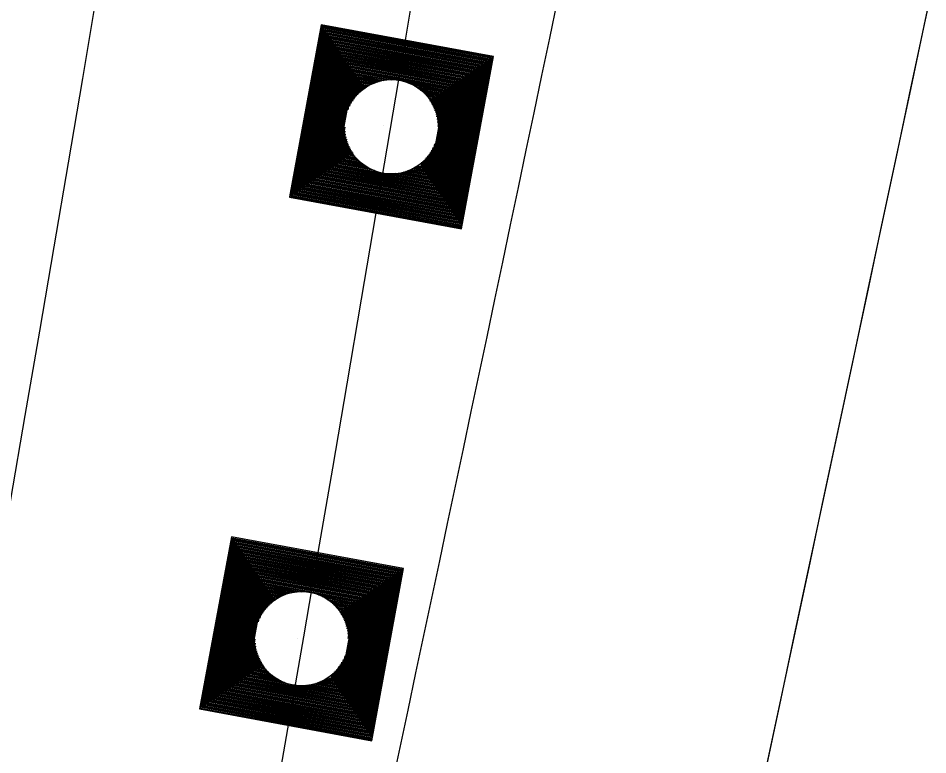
# Model space of a CAD drawing. Extents: x 14104283 to 14120882, y 8635219 to 8671666.
# Drawn here: x 14107866.18 to 14107901.18, y 8639469.74 to 8639498.08 of the extents above; entities that cross this region are included whole.
import ezdxf

# ---------------------------------------------------------------- set-up
doc = ezdxf.new("R2010")
doc.units = 0
for name, color, linetype in [('dsnCellElements', 7, 'Continuous'), ('dsnNonPlotable', 7, 'Continuous'), ('dsnPaintPlaceBrokenLineWhite', 7, 'Continuous'), ('dsnPaintPlaceEdgeLineLeftYellow', 7, 'Continuous'), ('dsnPaintPlaceEdgeLineRightWhite', 7, 'Continuous'), ('dsnPaintRemoveDoubleCenterLineYellow', 7, 'Continuous'), ('dsnShadingPaved', 7, 'Continuous'), ('dsnStdLabel', 7, 'Continuous'), ('dsnStgShadingPrevPav', 7, 'Continuous')]:
    doc.layers.add(name, color=color, linetype=linetype)

msp = doc.modelspace()

# ---------------------------------------------------------------- linework, layer by layer
at = {"layer": 'dsnCellElements'}
for centre in [(14107880.542, 8639493.897), (14107877.086, 8639474.202)]:
    msp.add_circle(centre, 1.815, dxfattribs=at)
at = {"layer": 'dsnNonPlotable'}
for p, q in [((14107880.228, 8639493.94), (14107880.228, 8639493.936)), ((14107876.914, 8639474.229), (14107876.913, 8639474.225))]:
    msp.add_line(p, q, dxfattribs=at)
at = {"layer": 'dsnPaintPlaceBrokenLineWhite'}
msp.add_arc((14101471.577, 8640578.084), 6500, 347.6102117, 351.3259889, dxfattribs=at)
at = {"layer": 'dsnPaintPlaceEdgeLineLeftYellow'}
msp.add_arc((14088910.944, 8643520.525), 19430.018, 347.6454697, 348.764283, dxfattribs=at)
at = {"layer": 'dsnPaintPlaceEdgeLineRightWhite'}
msp.add_arc((14101471.577, 8640578.084), 6488, 347.6102117, 351.3259889, dxfattribs=at)
at = {"layer": 'dsnPaintRemoveDoubleCenterLineYellow'}
msp.add_arc((14089669.259, 8643291.433), 18640.114, 347.5462626, 348.776036, dxfattribs=at)
at = {"layer": 'dsnShadingPaved'}
for centre, radius, start, end in [((14089678.7, 8643364.108), 18628, 347.714933, 348.7760361), ((14089678.7, 8643364.108), 18640, 347.714933, 348.7760361), ((14088910.944, 8643520.525), 19430.018, 347.6454697, 348.764283), ((14101471.577, 8640578.084), 6488, 347.6102117, 351.3259889), ((14101471.577, 8640578.084), 6500, 347.6102117, 351.3259889)]:
    msp.add_arc(centre, radius, start, end, dxfattribs=at)
at = {"layer": 'dsnStdLabel'}
for points in [[(14107883.244, 8639489.972), (14107884.467, 8639496.598), (14107877.841, 8639497.821), (14107876.618, 8639491.195), (14107883.244, 8639489.972)], [(14107883.241, 8639489.973), (14107884.463, 8639496.596), (14107877.844, 8639497.817), (14107876.622, 8639491.198), (14107883.245, 8639489.976)], [(14107883.237, 8639489.973), (14107884.459, 8639496.593), (14107877.847, 8639497.813), (14107876.627, 8639491.201), (14107883.246, 8639489.979)], [(14107883.229, 8639490.13), (14107884.416, 8639496.564), (14107877.876, 8639497.77), (14107876.669, 8639491.23), (14107883.252, 8639490.015)], [(14107883.2, 8639490.172), (14107884.374, 8639496.534), (14107877.905, 8639497.728), (14107876.711, 8639491.259), (14107883.259, 8639490.051)], [(14107883.171, 8639490.215), (14107884.332, 8639496.505), (14107877.934, 8639497.686), (14107876.753, 8639491.288), (14107883.265, 8639490.086)], [(14107883.142, 8639490.257), (14107884.289, 8639496.476), (14107877.963, 8639497.644), (14107876.796, 8639491.317), (14107883.229, 8639490.13)], [(14107883.113, 8639490.299), (14107884.247, 8639496.447), (14107877.992, 8639497.601), (14107876.838, 8639491.346), (14107883.2, 8639490.172)], [(14107883.084, 8639490.341), (14107884.205, 8639496.418), (14107878.021, 8639497.559), (14107876.88, 8639491.375), (14107883.171, 8639490.215)], [(14107883.055, 8639490.384), (14107884.163, 8639496.389), (14107878.05, 8639497.517), (14107876.922, 8639491.404), (14107883.142, 8639490.257)], [(14107883.025, 8639490.426), (14107884.12, 8639496.36), (14107878.079, 8639497.474), (14107876.965, 8639491.434), (14107883.113, 8639490.299)], [(14107882.996, 8639490.468), (14107884.078, 8639496.331), (14107878.109, 8639497.432), (14107877.007, 8639491.463), (14107883.084, 8639490.341)], [(14107882.967, 8639490.511), (14107884.036, 8639496.302), (14107878.138, 8639497.39), (14107877.049, 8639491.492), (14107883.055, 8639490.384)], [(14107882.938, 8639490.553), (14107883.993, 8639496.272), (14107878.167, 8639497.348), (14107877.092, 8639491.521), (14107883.025, 8639490.426)], [(14107882.909, 8639490.595), (14107883.951, 8639496.243), (14107878.196, 8639497.305), (14107877.134, 8639491.55), (14107882.996, 8639490.468)], [(14107882.88, 8639490.637), (14107883.909, 8639496.214), (14107878.225, 8639497.263), (14107877.176, 8639491.579), (14107882.967, 8639490.511)], [(14107882.851, 8639490.68), (14107883.867, 8639496.185), (14107878.254, 8639497.221), (14107877.218, 8639491.608), (14107882.938, 8639490.553)], [(14107882.822, 8639490.722), (14107883.824, 8639496.156), (14107878.283, 8639497.178), (14107877.261, 8639491.637), (14107882.909, 8639490.595)], [(14107882.793, 8639490.764), (14107883.782, 8639496.127), (14107878.312, 8639497.136), (14107877.303, 8639491.666), (14107882.88, 8639490.637)], [(14107882.763, 8639490.807), (14107883.74, 8639496.098), (14107878.341, 8639497.094), (14107877.345, 8639491.695), (14107882.851, 8639490.68)], [(14107882.734, 8639490.849), (14107883.697, 8639496.069), (14107878.371, 8639497.052), (14107877.388, 8639491.725), (14107882.822, 8639490.722)], [(14107882.705, 8639490.891), (14107883.655, 8639496.04), (14107878.4, 8639497.009), (14107877.43, 8639491.754), (14107882.793, 8639490.764)], [(14107882.676, 8639490.933), (14107883.613, 8639496.01), (14107878.429, 8639496.967), (14107877.472, 8639491.783), (14107882.763, 8639490.807)], [(14107882.647, 8639490.976), (14107883.571, 8639495.981), (14107878.458, 8639496.925), (14107877.514, 8639491.812), (14107882.734, 8639490.849)], [(14107882.618, 8639491.018), (14107883.528, 8639495.952), (14107878.487, 8639496.882), (14107877.557, 8639491.841), (14107882.705, 8639490.891)], [(14107882.589, 8639491.06), (14107883.486, 8639495.923), (14107878.516, 8639496.84), (14107877.599, 8639491.87), (14107882.676, 8639490.933)], [(14107882.56, 8639491.103), (14107883.444, 8639495.894), (14107878.545, 8639496.798), (14107877.641, 8639491.899), (14107882.647, 8639490.976)], [(14107882.531, 8639491.145), (14107883.401, 8639495.865), (14107878.574, 8639496.756), (14107877.684, 8639491.928), (14107882.618, 8639491.018)], [(14107882.501, 8639491.187), (14107883.359, 8639495.836), (14107878.603, 8639496.713), (14107877.726, 8639491.957), (14107882.589, 8639491.06)], [(14107882.472, 8639491.229), (14107883.317, 8639495.807), (14107878.633, 8639496.671), (14107877.768, 8639491.987), (14107882.56, 8639491.103)], [(14107882.443, 8639491.272), (14107883.275, 8639495.778), (14107878.662, 8639496.629), (14107877.81, 8639492.016), (14107882.531, 8639491.145)], [(14107882.414, 8639491.314), (14107883.232, 8639495.748), (14107878.691, 8639496.586), (14107877.853, 8639492.045), (14107882.501, 8639491.187)], [(14107882.385, 8639491.356), (14107883.19, 8639495.719), (14107878.72, 8639496.544), (14107877.895, 8639492.074), (14107882.472, 8639491.229)], [(14107882.356, 8639491.398), (14107883.148, 8639495.69), (14107878.749, 8639496.502), (14107877.937, 8639492.103), (14107882.443, 8639491.272)], [(14107882.327, 8639491.441), (14107883.105, 8639495.661), (14107878.778, 8639496.46), (14107877.98, 8639492.132), (14107882.414, 8639491.314)], [(14107882.298, 8639491.483), (14107883.063, 8639495.632), (14107878.807, 8639496.417), (14107878.022, 8639492.161), (14107882.385, 8639491.356)], [(14107882.269, 8639491.525), (14107883.021, 8639495.603), (14107878.836, 8639496.375), (14107878.064, 8639492.19), (14107882.356, 8639491.398)], [(14107882.239, 8639491.568), (14107882.979, 8639495.574), (14107878.865, 8639496.333), (14107878.106, 8639492.219), (14107882.327, 8639491.441)], [(14107882.21, 8639491.61), (14107882.936, 8639495.545), (14107878.895, 8639496.29), (14107878.149, 8639492.249), (14107882.298, 8639491.483)], [(14107882.181, 8639491.652), (14107882.894, 8639495.516), (14107878.924, 8639496.248), (14107878.191, 8639492.278), (14107882.269, 8639491.525)], [(14107882.152, 8639491.694), (14107882.852, 8639495.486), (14107878.953, 8639496.206), (14107878.233, 8639492.307), (14107882.239, 8639491.568)], [(14107882.123, 8639491.737), (14107882.809, 8639495.457), (14107878.982, 8639496.164), (14107878.276, 8639492.336), (14107882.21, 8639491.61)], [(14107882.094, 8639491.779), (14107882.767, 8639495.428), (14107879.011, 8639496.121), (14107878.318, 8639492.365), (14107882.181, 8639491.652)], [(14107882.065, 8639491.821), (14107882.725, 8639495.399), (14107879.04, 8639496.079), (14107878.36, 8639492.394), (14107882.152, 8639491.694)], [(14107882.036, 8639491.864), (14107882.683, 8639495.37), (14107879.069, 8639496.037), (14107878.402, 8639492.423), (14107882.123, 8639491.737)], [(14107882.007, 8639491.906), (14107882.64, 8639495.341), (14107879.098, 8639495.994), (14107878.445, 8639492.452), (14107882.094, 8639491.779)], [(14107880.53, 8639495.693), (14107879.127, 8639495.952), (14107878.869, 8639494.55)], [(14107880.373, 8639495.685), (14107879.157, 8639495.91), (14107878.932, 8639494.694)], [(14107880.255, 8639495.67), (14107879.186, 8639495.868), (14107878.988, 8639494.798)], [(14107880.157, 8639495.652), (14107879.215, 8639495.825), (14107879.041, 8639494.883)], [(14107880.071, 8639495.63), (14107879.244, 8639495.783), (14107879.091, 8639494.956)], [(14107879.994, 8639495.608), (14107879.273, 8639495.741), (14107879.14, 8639495.02)], [(14107879.924, 8639495.584), (14107879.302, 8639495.698), (14107879.187, 8639495.076)], [(14107879.86, 8639495.559), (14107879.331, 8639495.656), (14107879.234, 8639495.128)], [(14107879.8, 8639495.533), (14107879.36, 8639495.614), (14107879.279, 8639495.174)], [(14107879.744, 8639495.506), (14107879.389, 8639495.572), (14107879.324, 8639495.217)], [(14107882.339, 8639493.91), (14107882.598, 8639495.312), (14107881.196, 8639495.57)], [(14107879.691, 8639495.479), (14107879.418, 8639495.529), (14107879.368, 8639495.257)], [(14107879.642, 8639495.451), (14107879.448, 8639495.487), (14107879.412, 8639495.293)], [(14107879.594, 8639495.423), (14107879.477, 8639495.445), (14107879.455, 8639495.327)], [(14107879.55, 8639495.394), (14107879.506, 8639495.402), (14107879.498, 8639495.358)], [(14107882.331, 8639494.066), (14107882.556, 8639495.283), (14107881.339, 8639495.507)], [(14107882.316, 8639494.184), (14107882.513, 8639495.254), (14107881.444, 8639495.451)], [(14107882.297, 8639494.283), (14107882.471, 8639495.224), (14107881.529, 8639495.398)], [(14107882.276, 8639494.368), (14107882.429, 8639495.195), (14107881.602, 8639495.348)], [(14107882.254, 8639494.445), (14107882.387, 8639495.166), (14107881.666, 8639495.299)], [(14107882.23, 8639494.515), (14107882.344, 8639495.137), (14107881.722, 8639495.252)], [(14107882.205, 8639494.579), (14107882.302, 8639495.108), (14107881.774, 8639495.206)], [(14107882.179, 8639494.639), (14107882.26, 8639495.079), (14107881.82, 8639495.16)], [(14107882.152, 8639494.695), (14107882.218, 8639495.05), (14107881.863, 8639495.115)], [(14107882.125, 8639494.748), (14107882.175, 8639495.021), (14107881.903, 8639495.071)], [(14107882.097, 8639494.798), (14107882.133, 8639494.992), (14107881.939, 8639495.027)], [(14107882.069, 8639494.845), (14107882.091, 8639494.962), (14107881.973, 8639494.984)], [(14107882.04, 8639494.889), (14107882.048, 8639494.933), (14107882.004, 8639494.941)], [(14107878.746, 8639493.884), (14107878.487, 8639492.481), (14107879.889, 8639492.223)], [(14107878.754, 8639493.727), (14107878.529, 8639492.511), (14107879.746, 8639492.286)], [(14107878.769, 8639493.609), (14107878.572, 8639492.54), (14107879.641, 8639492.342)], [(14107878.788, 8639493.511), (14107878.614, 8639492.569), (14107879.556, 8639492.395)], [(14107878.809, 8639493.425), (14107878.656, 8639492.598), (14107879.483, 8639492.445)], [(14107878.831, 8639493.348), (14107878.698, 8639492.627), (14107879.419, 8639492.494)], [(14107878.855, 8639493.278), (14107878.741, 8639492.656), (14107879.363, 8639492.541)], [(14107878.881, 8639493.214), (14107878.783, 8639492.685), (14107879.311, 8639492.588)], [(14107878.906, 8639493.154), (14107878.825, 8639492.714), (14107879.265, 8639492.633)], [(14107878.933, 8639493.098), (14107878.868, 8639492.743), (14107879.222, 8639492.678)], [(14107881.948, 8639491.99), (14107882.153, 8639493.1)], [(14107881.977, 8639491.948), (14107882.216, 8639493.243)], [(14107878.96, 8639493.045), (14107878.91, 8639492.773), (14107879.183, 8639492.722)], [(14107878.988, 8639492.996), (14107878.952, 8639492.802), (14107879.146, 8639492.766)], [(14107879.016, 8639492.949), (14107878.994, 8639492.831), (14107879.112, 8639492.809)], [(14107879.045, 8639492.904), (14107879.037, 8639492.86), (14107879.081, 8639492.852)], [(14107881.832, 8639492.16), (14107881.945, 8639492.774)], [(14107881.861, 8639492.117), (14107881.994, 8639492.837)], [(14107881.89, 8639492.075), (14107882.044, 8639492.91)], [(14107881.919, 8639492.033), (14107882.097, 8639492.995)], [(14107881.535, 8639492.399), (14107881.686, 8639492.371)], [(14107881.686, 8639492.371), (14107881.717, 8639492.537)], [(14107881.715, 8639492.329), (14107881.761, 8639492.576)], [(14107881.745, 8639492.286), (14107881.806, 8639492.619)], [(14107881.774, 8639492.244), (14107881.851, 8639492.666)], [(14107881.803, 8639492.202), (14107881.898, 8639492.717)], [(14107880.555, 8639492.1), (14107882.065, 8639491.821)], [(14107880.712, 8639492.108), (14107882.036, 8639491.864)], [(14107880.83, 8639492.123), (14107882.007, 8639491.906)], [(14107880.929, 8639492.142), (14107881.977, 8639491.948)], [(14107881.014, 8639492.163), (14107881.948, 8639491.99)], [(14107881.091, 8639492.186), (14107881.919, 8639492.033)], [(14107881.161, 8639492.21), (14107881.89, 8639492.075)], [(14107881.225, 8639492.235), (14107881.861, 8639492.117)], [(14107881.285, 8639492.26), (14107881.832, 8639492.16)], [(14107881.341, 8639492.287), (14107881.803, 8639492.202)], [(14107881.394, 8639492.314), (14107881.774, 8639492.244)], [(14107881.444, 8639492.342), (14107881.745, 8639492.286)], [(14107881.491, 8639492.37), (14107881.715, 8639492.329)], [(14107879.788, 8639470.278), (14107881.011, 8639476.904), (14107874.385, 8639478.127), (14107873.162, 8639471.501), (14107879.788, 8639470.278)], [(14107879.785, 8639470.279), (14107881.007, 8639476.901), (14107874.387, 8639478.123), (14107873.166, 8639471.503), (14107879.789, 8639470.281)], [(14107879.781, 8639470.279), (14107881.002, 8639476.898), (14107874.39, 8639478.118), (14107873.17, 8639471.506), (14107879.789, 8639470.285)], [(14107879.773, 8639470.436), (14107880.96, 8639476.869), (14107874.419, 8639478.076), (14107873.213, 8639471.535), (14107879.796, 8639470.321)], [(14107879.744, 8639470.478), (14107880.918, 8639476.84), (14107874.449, 8639478.034), (14107873.255, 8639471.565), (14107879.803, 8639470.356)], [(14107879.715, 8639470.52), (14107880.876, 8639476.811), (14107874.478, 8639477.992), (14107873.297, 8639471.594), (14107879.809, 8639470.392)], [(14107879.686, 8639470.563), (14107880.833, 8639476.782), (14107874.507, 8639477.949), (14107873.339, 8639471.623), (14107879.773, 8639470.436)], [(14107879.657, 8639470.605), (14107880.791, 8639476.753), (14107874.536, 8639477.907), (14107873.382, 8639471.652), (14107879.744, 8639470.478)], [(14107879.627, 8639470.647), (14107880.749, 8639476.724), (14107874.565, 8639477.865), (14107873.424, 8639471.681), (14107879.715, 8639470.52)], [(14107879.598, 8639470.689), (14107880.706, 8639476.695), (14107874.594, 8639477.822), (14107873.466, 8639471.71), (14107879.686, 8639470.563)], [(14107879.569, 8639470.732), (14107880.664, 8639476.665), (14107874.623, 8639477.78), (14107873.509, 8639471.739), (14107879.657, 8639470.605)], [(14107879.54, 8639470.774), (14107880.622, 8639476.636), (14107874.652, 8639477.738), (14107873.551, 8639471.768), (14107879.627, 8639470.647)], [(14107879.511, 8639470.816), (14107880.58, 8639476.607), (14107874.681, 8639477.696), (14107873.593, 8639471.797), (14107879.598, 8639470.689)], [(14107879.482, 8639470.859), (14107880.537, 8639476.578), (14107874.711, 8639477.653), (14107873.635, 8639471.827), (14107879.569, 8639470.732)], [(14107879.453, 8639470.901), (14107880.495, 8639476.549), (14107874.74, 8639477.611), (14107873.678, 8639471.856), (14107879.54, 8639470.774)], [(14107879.424, 8639470.943), (14107880.453, 8639476.52), (14107874.769, 8639477.569), (14107873.72, 8639471.885), (14107879.511, 8639470.816)], [(14107879.395, 8639470.985), (14107880.41, 8639476.491), (14107874.798, 8639477.526), (14107873.762, 8639471.914), (14107879.482, 8639470.859)], [(14107879.365, 8639471.028), (14107880.368, 8639476.462), (14107874.827, 8639477.484), (14107873.805, 8639471.943), (14107879.453, 8639470.901)], [(14107879.336, 8639471.07), (14107880.326, 8639476.433), (14107874.856, 8639477.442), (14107873.847, 8639471.972), (14107879.424, 8639470.943)], [(14107879.307, 8639471.112), (14107880.284, 8639476.403), (14107874.885, 8639477.4), (14107873.889, 8639472.001), (14107879.395, 8639470.985)], [(14107879.278, 8639471.155), (14107880.241, 8639476.374), (14107874.914, 8639477.357), (14107873.931, 8639472.03), (14107879.365, 8639471.028)], [(14107879.249, 8639471.197), (14107880.199, 8639476.345), (14107874.943, 8639477.315), (14107873.974, 8639472.059), (14107879.336, 8639471.07)], [(14107879.22, 8639471.239), (14107880.157, 8639476.316), (14107874.973, 8639477.273), (14107874.016, 8639472.089), (14107879.307, 8639471.112)], [(14107879.191, 8639471.281), (14107880.114, 8639476.287), (14107875.002, 8639477.23), (14107874.058, 8639472.118), (14107879.278, 8639471.155)], [(14107879.162, 8639471.324), (14107880.072, 8639476.258), (14107875.031, 8639477.188), (14107874.101, 8639472.147), (14107879.249, 8639471.197)], [(14107879.133, 8639471.366), (14107880.03, 8639476.229), (14107875.06, 8639477.146), (14107874.143, 8639472.176), (14107879.22, 8639471.239)], [(14107879.103, 8639471.408), (14107879.988, 8639476.2), (14107875.089, 8639477.104), (14107874.185, 8639472.205), (14107879.191, 8639471.281)], [(14107879.074, 8639471.451), (14107879.945, 8639476.171), (14107875.118, 8639477.061), (14107874.227, 8639472.234), (14107879.162, 8639471.324)], [(14107879.045, 8639471.493), (14107879.903, 8639476.141), (14107875.147, 8639477.019), (14107874.27, 8639472.263), (14107879.133, 8639471.366)], [(14107879.016, 8639471.535), (14107879.861, 8639476.112), (14107875.176, 8639476.977), (14107874.312, 8639472.292), (14107879.103, 8639471.408)], [(14107878.987, 8639471.577), (14107879.818, 8639476.083), (14107875.205, 8639476.934), (14107874.354, 8639472.321), (14107879.074, 8639471.451)], [(14107878.958, 8639471.62), (14107879.776, 8639476.054), (14107875.235, 8639476.892), (14107874.397, 8639472.351), (14107879.045, 8639471.493)], [(14107878.929, 8639471.662), (14107879.734, 8639476.025), (14107875.264, 8639476.85), (14107874.439, 8639472.38), (14107879.016, 8639471.535)], [(14107878.9, 8639471.704), (14107879.692, 8639475.996), (14107875.293, 8639476.808), (14107874.481, 8639472.409), (14107878.987, 8639471.577)], [(14107878.871, 8639471.746), (14107879.649, 8639475.967), (14107875.322, 8639476.765), (14107874.523, 8639472.438), (14107878.958, 8639471.62)], [(14107878.841, 8639471.789), (14107879.607, 8639475.938), (14107875.351, 8639476.723), (14107874.566, 8639472.467), (14107878.929, 8639471.662)], [(14107878.812, 8639471.831), (14107879.565, 8639475.909), (14107875.38, 8639476.681), (14107874.608, 8639472.496), (14107878.9, 8639471.704)], [(14107878.783, 8639471.873), (14107879.522, 8639475.879), (14107875.409, 8639476.638), (14107874.65, 8639472.525), (14107878.871, 8639471.746)], [(14107878.754, 8639471.916), (14107879.48, 8639475.85), (14107875.438, 8639476.596), (14107874.693, 8639472.554), (14107878.841, 8639471.789)], [(14107878.725, 8639471.958), (14107879.438, 8639475.821), (14107875.467, 8639476.554), (14107874.735, 8639472.583), (14107878.812, 8639471.831)], [(14107878.696, 8639472), (14107879.396, 8639475.792), (14107875.497, 8639476.512), (14107874.777, 8639472.613), (14107878.783, 8639471.873)], [(14107878.667, 8639472.042), (14107879.353, 8639475.763), (14107875.526, 8639476.469), (14107874.819, 8639472.642), (14107878.754, 8639471.916)], [(14107878.638, 8639472.085), (14107879.311, 8639475.734), (14107875.555, 8639476.427), (14107874.862, 8639472.671), (14107878.725, 8639471.958)], [(14107878.609, 8639472.127), (14107879.269, 8639475.705), (14107875.584, 8639476.385), (14107874.904, 8639472.7), (14107878.696, 8639472)], [(14107878.579, 8639472.169), (14107879.226, 8639475.676), (14107875.613, 8639476.342), (14107874.946, 8639472.729), (14107878.667, 8639472.042)], [(14107878.55, 8639472.212), (14107879.184, 8639475.647), (14107875.642, 8639476.3), (14107874.989, 8639472.758), (14107878.638, 8639472.085)], [(14107877.073, 8639475.999), (14107875.671, 8639476.258), (14107875.412, 8639474.856)], [(14107876.917, 8639475.991), (14107875.7, 8639476.216), (14107875.476, 8639474.999)], [(14107876.799, 8639475.976), (14107875.729, 8639476.173), (14107875.532, 8639475.104)], [(14107876.7, 8639475.957), (14107875.759, 8639476.131), (14107875.585, 8639475.189)], [(14107876.615, 8639475.936), (14107875.788, 8639476.089), (14107875.635, 8639475.262)], [(14107876.538, 8639475.913), (14107875.817, 8639476.046), (14107875.684, 8639475.325)], [(14107876.468, 8639475.889), (14107875.846, 8639476.004), (14107875.731, 8639475.382)], [(14107876.403, 8639475.864), (14107875.875, 8639475.962), (14107875.777, 8639475.433)], [(14107876.344, 8639475.839), (14107875.904, 8639475.92), (14107875.823, 8639475.48)], [(14107876.288, 8639475.812), (14107875.933, 8639475.877), (14107875.868, 8639475.523)], [(14107876.235, 8639475.785), (14107875.962, 8639475.835), (14107875.912, 8639475.562)], [(14107876.185, 8639475.757), (14107875.991, 8639475.793), (14107875.956, 8639475.599)], [(14107876.138, 8639475.729), (14107876.021, 8639475.75), (14107875.999, 8639475.633)], [(14107876.094, 8639475.7), (14107876.05, 8639475.708), (14107876.042, 8639475.664)], [(14107878.883, 8639474.215), (14107879.142, 8639475.617), (14107877.74, 8639475.876)], [(14107878.875, 8639474.372), (14107879.1, 8639475.588), (14107877.883, 8639475.813)], [(14107878.86, 8639474.49), (14107879.057, 8639475.559), (14107877.988, 8639475.757)], [(14107878.841, 8639474.588), (14107879.015, 8639475.53), (14107878.073, 8639475.704)], [(14107878.82, 8639474.674), (14107878.973, 8639475.501), (14107878.146, 8639475.654)], [(14107878.797, 8639474.751), (14107878.93, 8639475.472), (14107878.209, 8639475.605)], [(14107878.773, 8639474.821), (14107878.888, 8639475.443), (14107878.266, 8639475.558)], [(14107878.748, 8639474.885), (14107878.846, 8639475.414), (14107878.317, 8639475.511)], [(14107878.722, 8639474.945), (14107878.804, 8639475.385), (14107878.364, 8639475.466)], [(14107878.696, 8639475.001), (14107878.761, 8639475.355), (14107878.407, 8639475.421)], [(14107878.669, 8639475.054), (14107878.719, 8639475.326), (14107878.446, 8639475.377)], [(14107878.641, 8639475.103), (14107878.677, 8639475.297), (14107878.483, 8639475.333)], [(14107878.613, 8639475.15), (14107878.634, 8639475.268), (14107878.517, 8639475.29)], [(14107878.584, 8639475.195), (14107878.592, 8639475.239), (14107878.548, 8639475.247)], [(14107875.29, 8639474.189), (14107875.031, 8639472.787), (14107876.433, 8639472.528)], [(14107875.298, 8639474.033), (14107875.073, 8639472.816), (14107876.289, 8639472.592)], [(14107875.313, 8639473.915), (14107875.115, 8639472.845), (14107876.185, 8639472.648)], [(14107875.331, 8639473.816), (14107875.158, 8639472.875), (14107876.099, 8639472.701)], [(14107875.353, 8639473.731), (14107875.2, 8639472.904), (14107876.027, 8639472.751)], [(14107875.375, 8639473.654), (14107875.242, 8639472.933), (14107875.963, 8639472.8)], [(14107875.399, 8639473.584), (14107875.285, 8639472.962), (14107875.907, 8639472.847)], [(14107875.424, 8639473.519), (14107875.327, 8639472.991), (14107875.855, 8639472.893)], [(14107878.521, 8639472.254), (14107878.76, 8639473.549)], [(14107875.45, 8639473.46), (14107875.369, 8639473.02), (14107875.809, 8639472.939)], [(14107875.477, 8639473.404), (14107875.411, 8639473.049), (14107875.766, 8639472.984)], [(14107875.504, 8639473.351), (14107875.454, 8639473.078), (14107875.726, 8639473.028)], [(14107875.532, 8639473.301), (14107875.496, 8639473.107), (14107875.69, 8639473.072)], [(14107875.56, 8639473.254), (14107875.538, 8639473.137), (14107875.656, 8639473.115)], [(14107875.589, 8639473.21), (14107875.58, 8639473.166), (14107875.624, 8639473.158)], [(14107878.405, 8639472.423), (14107878.538, 8639473.143)], [(14107878.434, 8639472.381), (14107878.588, 8639473.215)], [(14107878.463, 8639472.338), (14107878.641, 8639473.301)], [(14107878.492, 8639472.296), (14107878.697, 8639473.405)], [(14107878.23, 8639472.677), (14107878.261, 8639472.842)], [(14107878.259, 8639472.634), (14107878.305, 8639472.882)], [(14107878.288, 8639472.592), (14107878.35, 8639472.925)], [(14107878.317, 8639472.55), (14107878.395, 8639472.971)], [(14107878.347, 8639472.508), (14107878.442, 8639473.023)], [(14107878.376, 8639472.465), (14107878.489, 8639473.079)], [(14107877.472, 8639472.447), (14107878.521, 8639472.254)], [(14107877.558, 8639472.469), (14107878.492, 8639472.296)], [(14107877.635, 8639472.491), (14107878.463, 8639472.338)], [(14107877.705, 8639472.515), (14107878.434, 8639472.381)], [(14107877.769, 8639472.54), (14107878.405, 8639472.423)], [(14107877.829, 8639472.566), (14107878.376, 8639472.465)], [(14107877.885, 8639472.593), (14107878.347, 8639472.508)], [(14107877.938, 8639472.62), (14107878.317, 8639472.55)], [(14107877.987, 8639472.648), (14107878.288, 8639472.592)], [(14107878.034, 8639472.676), (14107878.259, 8639472.634)], [(14107878.079, 8639472.705), (14107878.23, 8639472.677)], [(14107877.099, 8639472.406), (14107878.609, 8639472.127)], [(14107877.256, 8639472.414), (14107878.579, 8639472.169)], [(14107877.374, 8639472.429), (14107878.55, 8639472.212)]]:
    msp.add_lwpolyline(points, dxfattribs=at)
at = {"layer": 'dsnStgShadingPrevPav'}
for centre, radius, start, end in [((14098576.761, 8641447.78), 9468, 347.8072551, 351.6728455), ((14089678.7, 8643364.108), 18628, 347.714997, 348.7760361), ((14098576.761, 8641447.78), 9512, 347.6102117, 348.1761969), ((14098576.761, 8641447.78), 9512, 347.6102117, 348.1761969)]:
    msp.add_arc(centre, radius, start, end, dxfattribs=at)

doc.saveas('drawing.dxf')
